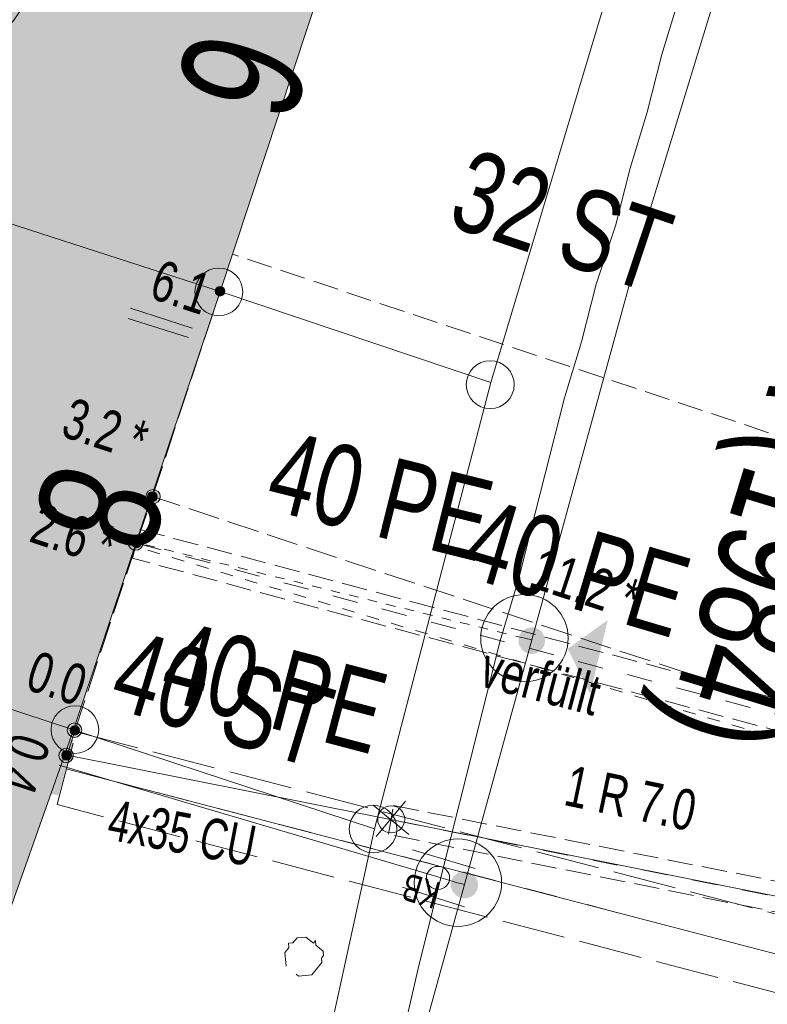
# Model space of a CAD drawing. Header units: metres. Extents: x -740 to 758, y -633 to 854.
# Tile 598 of 656: x 292 to 302, y -335 to -323. Entities that reach past the tile are written whole.
import ezdxf

# ---------------------------------------------------------------- set-up
doc = ezdxf.new("R2010")
doc.units = ezdxf.units.M
doc.header["$MEASUREMENT"] = 0
for name, pattern in [('125_125', [0.2496, 0.1248, -0.1248]), ('166_166', [0.3328, 0.1664, -0.1664]), ('333_125', [0.4576, 0.3328, -0.1248]), ('333_333', [0.6656, 0.3328, -0.3328]), ('416_125', [0.5408, 0.416, -0.1248]), ('416_416', [0.832, 0.416, -0.416]), ('832_208', [1.04, 0.832, -0.208])]:
    doc.linetypes.add(name, pattern=pattern)
for name, color, linetype in [('Gas.LOVION', 7, 'Continuous'), ('Grundkarte.LOVION', 7, 'Continuous'), ('Grundkarte_Text.LOVION', 7, 'Continuous'), ('Strom.LOVION', 7, 'Continuous'), ('StromBemass.LOVION', 7, 'Continuous'), ('Wasser.LOVION', 7, 'Continuous')]:
    doc.layers.add(name, color=color, linetype=linetype)
doc.styles.add('ERSTELLTER_STIL_1', font='arial.ttf')

msp = doc.modelspace()

# ---------------------------------------------------------------- hatches: boundary and pattern name
at = {"layer": 'Gas.LOVION', "linetype": 'Continuous', "lineweight": 13}
for points in [[(293.551, -329.77), (293.73, -329.029), (293.367, -328.946), (293.173, -329.674)], [(298.961, -330.808), (298.974, -330.79), (298.985, -330.771), (298.993, -330.751), (298.998, -330.729), (299.001, -330.708), (299.001, -330.686), (298.998, -330.664), (298.992, -330.643), (298.984, -330.623), (298.974, -330.604), (298.961, -330.586), (298.946, -330.57), (298.929, -330.556), (298.91, -330.545), (298.891, -330.536), (298.87, -330.529), (298.848, -330.525), (298.827, -330.524), (298.805, -330.525), (298.783, -330.529), (298.763, -330.536), (298.743, -330.545), (298.725, -330.557), (298.708, -330.571), (298.693, -330.587), (298.68, -330.605), (298.67, -330.624), (298.662, -330.644), (298.656, -330.665), (298.654, -330.687), (298.654, -330.709), (298.656, -330.731), (298.662, -330.752), (298.67, -330.772), (298.681, -330.791), (298.694, -330.809), (298.709, -330.825), (298.725, -330.838), (298.744, -330.85), (298.764, -330.859), (298.784, -330.866), (298.806, -330.87), (298.828, -330.871), (298.85, -330.87), (298.871, -330.866), (298.892, -330.859), (298.911, -330.85), (298.93, -330.838), (298.947, -330.824)], [(298.961, -330.808), (298.974, -330.79), (298.985, -330.771), (298.993, -330.751), (298.998, -330.729), (299.001, -330.708), (299.001, -330.686), (298.998, -330.664), (298.992, -330.643), (298.984, -330.623), (298.974, -330.604), (298.961, -330.586), (298.946, -330.57), (298.929, -330.556), (298.91, -330.545), (298.891, -330.536), (298.87, -330.529), (298.848, -330.525), (298.827, -330.524), (298.805, -330.525), (298.783, -330.529), (298.763, -330.536), (298.743, -330.545), (298.725, -330.557), (298.708, -330.571), (298.693, -330.587), (298.68, -330.605), (298.67, -330.624), (298.662, -330.644), (298.656, -330.665), (298.654, -330.687), (298.654, -330.709), (298.656, -330.731), (298.662, -330.752), (298.67, -330.772), (298.681, -330.791), (298.694, -330.809), (298.709, -330.825), (298.725, -330.838), (298.744, -330.85), (298.764, -330.859), (298.784, -330.866), (298.806, -330.87), (298.828, -330.871), (298.85, -330.87), (298.871, -330.866), (298.892, -330.859), (298.911, -330.85), (298.93, -330.838), (298.947, -330.824)], [(299.822, -330.428), (299.298, -330.804), (299.592, -331.396)], [(292.522, -332.693), (292.733, -331.978), (292.367, -331.866), (292.156, -332.581)], [(298.078, -334.007), (298.091, -333.989), (298.101, -333.97), (298.109, -333.949), (298.115, -333.928), (298.117, -333.906), (298.117, -333.884), (298.114, -333.863), (298.109, -333.841), (298.101, -333.821), (298.09, -333.802), (298.077, -333.784), (298.062, -333.768), (298.045, -333.754), (298.026, -333.743), (298.007, -333.733), (297.986, -333.727), (297.964, -333.722), (297.942, -333.721), (297.92, -333.723), (297.899, -333.727), (297.878, -333.734), (297.858, -333.743), (297.84, -333.755), (297.823, -333.769), (297.808, -333.785), (297.795, -333.803), (297.784, -333.822), (297.776, -333.842), (297.771, -333.864), (297.768, -333.886), (297.768, -333.907), (297.771, -333.929), (297.777, -333.95), (297.785, -333.971), (297.796, -333.99), (297.808, -334.008), (297.824, -334.024), (297.841, -334.038), (297.859, -334.049), (297.879, -334.059), (297.9, -334.065), (297.921, -334.069), (297.943, -334.071), (297.965, -334.069), (297.987, -334.065), (298.008, -334.058), (298.027, -334.049), (298.046, -334.037), (298.063, -334.023)], [(298.084, -334.011), (298.097, -333.993), (298.107, -333.974), (298.115, -333.954), (298.12, -333.932), (298.123, -333.91), (298.123, -333.888), (298.12, -333.867), (298.115, -333.845), (298.107, -333.825), (298.096, -333.806), (298.083, -333.788), (298.068, -333.772), (298.051, -333.758), (298.032, -333.746), (298.012, -333.737), (297.991, -333.73), (297.97, -333.726), (297.948, -333.725), (297.926, -333.726), (297.904, -333.73), (297.883, -333.737), (297.864, -333.747), (297.845, -333.759), (297.828, -333.773), (297.813, -333.789), (297.8, -333.807), (297.79, -333.826), (297.782, -333.846), (297.776, -333.868), (297.774, -333.89), (297.774, -333.911), (297.777, -333.933), (297.782, -333.955), (297.79, -333.975), (297.801, -333.994), (297.814, -334.012), (297.829, -334.028), (297.846, -334.042), (297.865, -334.054), (297.884, -334.063), (297.905, -334.07), (297.927, -334.074), (297.949, -334.075), (297.971, -334.074), (297.992, -334.069), (298.013, -334.063), (298.033, -334.053), (298.052, -334.041), (298.069, -334.027)]]:
    msp.add_hatch(color=7, dxfattribs=at).paths.add_polyline_path(points)
at = {"layer": 'Grundkarte.LOVION', "linetype": 'Continuous', "lineweight": 18}
for points in [[(288.659, -317.672), (286.75, -323.534), (294.746, -326.121), (296.662, -320.319), (295.226, -319.838)], [(286.75, -323.534), (284.855, -329.246), (292.825, -331.866), (294.746, -326.121)], [(281.568, -334.622), (280.967, -336.335), (280.92, -336.458), (285.746, -338.055), (286.283, -336.289), (290.787, -337.622), (292.825, -331.866), (284.855, -329.246), (283.574, -328.839), (281.691, -334.669)]]:
    msp.add_hatch(color=9, dxfattribs=at).paths.add_polyline_path(points)
at = {"layer": 'Strom.LOVION', "linetype": 'Continuous', "lineweight": 13}
msp.add_hatch(color=7, dxfattribs=at).paths.add_polyline_path([(292.629, -332.727), (292.824, -331.703), (292.614, -331.665), (292.402, -332.676)])
at = {"layer": 'StromBemass.LOVION', "linetype": 'Continuous', "lineweight": 13}
for points in [[(294.793, -326.157), (294.797, -326.151), (294.801, -326.144), (294.804, -326.137), (294.806, -326.129), (294.807, -326.121), (294.807, -326.113), (294.806, -326.105), (294.804, -326.098), (294.801, -326.09), (294.797, -326.083), (294.793, -326.077), (294.787, -326.071), (294.781, -326.066), (294.774, -326.062), (294.767, -326.059), (294.76, -326.056), (294.752, -326.055), (294.744, -326.054), (294.736, -326.055), (294.728, -326.056), (294.721, -326.059), (294.714, -326.062), (294.707, -326.066), (294.701, -326.072), (294.695, -326.077), (294.691, -326.084), (294.687, -326.091), (294.684, -326.098), (294.682, -326.106), (294.681, -326.114), (294.681, -326.121), (294.682, -326.129), (294.684, -326.137), (294.687, -326.144), (294.691, -326.151), (294.696, -326.158), (294.701, -326.163), (294.707, -326.168), (294.714, -326.173), (294.721, -326.176), (294.729, -326.178), (294.736, -326.18), (294.744, -326.18), (294.752, -326.18), (294.76, -326.178), (294.768, -326.176), (294.775, -326.172), (294.781, -326.168), (294.787, -326.163)], [(293.939, -328.87), (293.946, -328.86), (293.951, -328.85), (293.956, -328.839), (293.959, -328.827), (293.96, -328.816), (293.96, -328.804), (293.958, -328.792), (293.955, -328.781), (293.951, -328.77), (293.945, -328.759), (293.938, -328.75), (293.93, -328.741), (293.921, -328.734), (293.911, -328.727), (293.9, -328.722), (293.889, -328.719), (293.877, -328.716), (293.866, -328.716), (293.854, -328.717), (293.842, -328.719), (293.831, -328.723), (293.82, -328.728), (293.81, -328.734), (293.801, -328.742), (293.793, -328.75), (293.786, -328.76), (293.78, -328.77), (293.776, -328.781), (293.773, -328.793), (293.772, -328.804), (293.772, -328.816), (293.773, -328.828), (293.776, -328.84), (293.781, -328.851), (293.786, -328.861), (293.793, -328.87), (293.802, -328.879), (293.811, -328.887), (293.821, -328.893), (293.831, -328.898), (293.843, -328.902), (293.854, -328.904), (293.866, -328.904), (293.878, -328.904), (293.89, -328.901), (293.901, -328.898), (293.912, -328.893), (293.922, -328.886), (293.931, -328.879)], [(293.906, -328.85), (293.91, -328.843), (293.914, -328.836), (293.917, -328.829), (293.919, -328.821), (293.92, -328.813), (293.92, -328.805), (293.919, -328.797), (293.917, -328.789), (293.914, -328.782), (293.91, -328.775), (293.905, -328.769), (293.9, -328.763), (293.894, -328.758), (293.887, -328.753), (293.88, -328.75), (293.872, -328.748), (293.864, -328.746), (293.856, -328.746), (293.848, -328.746), (293.84, -328.748), (293.833, -328.75), (293.826, -328.754), (293.819, -328.758), (293.813, -328.763), (293.807, -328.769), (293.803, -328.775), (293.799, -328.782), (293.796, -328.79), (293.794, -328.798), (293.793, -328.806), (293.793, -328.814), (293.794, -328.821), (293.796, -328.829), (293.799, -328.837), (293.803, -328.844), (293.808, -328.85), (293.813, -328.856), (293.819, -328.861), (293.826, -328.865), (293.833, -328.869), (293.841, -328.871), (293.849, -328.873), (293.857, -328.873), (293.865, -328.872), (293.873, -328.871), (293.88, -328.868), (293.887, -328.865), (293.894, -328.861), (293.9, -328.856)], [(293.906, -328.85), (293.91, -328.843), (293.914, -328.836), (293.917, -328.829), (293.919, -328.821), (293.92, -328.813), (293.92, -328.805), (293.919, -328.797), (293.917, -328.789), (293.914, -328.782), (293.91, -328.775), (293.905, -328.769), (293.9, -328.763), (293.894, -328.758), (293.887, -328.753), (293.88, -328.75), (293.872, -328.748), (293.864, -328.746), (293.856, -328.746), (293.848, -328.746), (293.84, -328.748), (293.833, -328.75), (293.826, -328.754), (293.819, -328.758), (293.813, -328.763), (293.807, -328.769), (293.803, -328.775), (293.799, -328.782), (293.796, -328.79), (293.794, -328.798), (293.793, -328.806), (293.793, -328.814), (293.794, -328.821), (293.796, -328.829), (293.799, -328.837), (293.803, -328.844), (293.808, -328.85), (293.813, -328.856), (293.819, -328.861), (293.826, -328.865), (293.833, -328.869), (293.841, -328.871), (293.849, -328.873), (293.857, -328.873), (293.865, -328.872), (293.873, -328.871), (293.88, -328.868), (293.887, -328.865), (293.894, -328.861), (293.9, -328.856)], [(293.711, -329.478), (293.718, -329.468), (293.724, -329.458), (293.728, -329.447), (293.731, -329.435), (293.733, -329.423), (293.733, -329.412), (293.731, -329.4), (293.728, -329.388), (293.724, -329.377), (293.718, -329.367), (293.711, -329.357), (293.703, -329.348), (293.694, -329.341), (293.683, -329.335), (293.673, -329.329), (293.661, -329.326), (293.65, -329.324), (293.638, -329.323), (293.626, -329.324), (293.614, -329.326), (293.603, -329.33), (293.592, -329.335), (293.582, -329.341), (293.573, -329.349), (293.565, -329.358), (293.558, -329.367), (293.552, -329.378), (293.548, -329.389), (293.545, -329.4), (293.543, -329.412), (293.543, -329.424), (293.545, -329.436), (293.548, -329.447), (293.552, -329.458), (293.558, -329.469), (293.565, -329.479), (293.573, -329.487), (293.582, -329.495), (293.593, -329.501), (293.603, -329.506), (293.615, -329.51), (293.626, -329.512), (293.638, -329.513), (293.65, -329.512), (293.662, -329.51), (293.673, -329.506), (293.684, -329.501), (293.694, -329.494), (293.703, -329.487)], [(293.698, -329.457), (293.703, -329.45), (293.707, -329.443), (293.709, -329.436), (293.711, -329.428), (293.712, -329.42), (293.712, -329.412), (293.711, -329.404), (293.709, -329.397), (293.706, -329.389), (293.702, -329.382), (293.698, -329.376), (293.692, -329.37), (293.686, -329.365), (293.68, -329.361), (293.672, -329.358), (293.665, -329.355), (293.657, -329.354), (293.649, -329.353), (293.641, -329.354), (293.633, -329.355), (293.626, -329.358), (293.619, -329.361), (293.612, -329.365), (293.606, -329.37), (293.6, -329.376), (293.596, -329.383), (293.592, -329.39), (293.589, -329.397), (293.587, -329.405), (293.586, -329.413), (293.586, -329.421), (293.587, -329.428), (293.589, -329.436), (293.592, -329.443), (293.596, -329.45), (293.601, -329.457), (293.606, -329.463), (293.612, -329.468), (293.619, -329.472), (293.626, -329.475), (293.634, -329.478), (293.642, -329.479), (293.649, -329.48), (293.657, -329.479), (293.665, -329.478), (293.673, -329.475), (293.68, -329.472), (293.687, -329.467), (293.693, -329.462)], [(292.911, -331.93), (292.918, -331.92), (292.923, -331.91), (292.928, -331.899), (292.931, -331.887), (292.932, -331.875), (292.932, -331.863), (292.931, -331.851), (292.928, -331.84), (292.923, -331.829), (292.917, -331.818), (292.91, -331.809), (292.902, -331.8), (292.893, -331.792), (292.883, -331.786), (292.872, -331.781), (292.861, -331.777), (292.849, -331.775), (292.837, -331.774), (292.825, -331.775), (292.813, -331.777), (292.802, -331.781), (292.791, -331.786), (292.781, -331.793), (292.772, -331.8), (292.764, -331.809), (292.757, -331.819), (292.751, -331.829), (292.747, -331.84), (292.744, -331.852), (292.742, -331.864), (292.742, -331.876), (292.744, -331.888), (292.747, -331.899), (292.751, -331.91), (292.757, -331.921), (292.764, -331.93), (292.772, -331.939), (292.781, -331.947), (292.792, -331.953), (292.802, -331.958), (292.814, -331.962), (292.826, -331.964), (292.837, -331.965), (292.849, -331.964), (292.861, -331.962), (292.873, -331.958), (292.883, -331.953), (292.893, -331.946), (292.903, -331.939)], [(292.889, -331.912), (292.894, -331.906), (292.898, -331.899), (292.901, -331.892), (292.902, -331.884), (292.903, -331.877), (292.903, -331.869), (292.902, -331.861), (292.9, -331.854), (292.898, -331.847), (292.894, -331.84), (292.889, -331.834), (292.884, -331.828), (292.878, -331.823), (292.871, -331.819), (292.864, -331.816), (292.857, -331.813), (292.849, -331.812), (292.842, -331.811), (292.834, -331.812), (292.827, -331.813), (292.819, -331.816), (292.812, -331.819), (292.806, -331.823), (292.8, -331.828), (292.794, -331.834), (292.79, -331.84), (292.786, -331.847), (292.783, -331.854), (292.782, -331.862), (292.781, -331.869), (292.781, -331.877), (292.782, -331.885), (292.784, -331.892), (292.786, -331.899), (292.79, -331.906), (292.795, -331.912), (292.8, -331.918), (292.806, -331.923), (292.813, -331.927), (292.82, -331.93), (292.827, -331.933), (292.834, -331.934), (292.842, -331.934), (292.85, -331.934), (292.857, -331.932), (292.865, -331.93), (292.872, -331.927), (292.878, -331.923), (292.884, -331.918)], [(292.889, -331.912), (292.894, -331.906), (292.898, -331.899), (292.901, -331.892), (292.902, -331.884), (292.903, -331.877), (292.903, -331.869), (292.902, -331.861), (292.9, -331.854), (292.898, -331.847), (292.894, -331.84), (292.889, -331.834), (292.884, -331.828), (292.878, -331.823), (292.871, -331.819), (292.864, -331.816), (292.857, -331.813), (292.849, -331.812), (292.842, -331.811), (292.834, -331.812), (292.827, -331.813), (292.819, -331.816), (292.812, -331.819), (292.806, -331.823), (292.8, -331.828), (292.794, -331.834), (292.79, -331.84), (292.786, -331.847), (292.783, -331.854), (292.782, -331.862), (292.781, -331.869), (292.781, -331.877), (292.782, -331.885), (292.784, -331.892), (292.786, -331.899), (292.79, -331.906), (292.795, -331.912), (292.8, -331.918), (292.806, -331.923), (292.813, -331.927), (292.82, -331.93), (292.827, -331.933), (292.834, -331.934), (292.842, -331.934), (292.85, -331.934), (292.857, -331.932), (292.865, -331.93), (292.872, -331.927), (292.878, -331.923), (292.884, -331.918)], [(292.889, -331.912), (292.894, -331.906), (292.898, -331.899), (292.901, -331.892), (292.902, -331.884), (292.903, -331.877), (292.903, -331.869), (292.902, -331.861), (292.9, -331.854), (292.898, -331.847), (292.894, -331.84), (292.889, -331.834), (292.884, -331.828), (292.878, -331.823), (292.871, -331.819), (292.864, -331.816), (292.857, -331.813), (292.849, -331.812), (292.842, -331.811), (292.834, -331.812), (292.827, -331.813), (292.819, -331.816), (292.812, -331.819), (292.806, -331.823), (292.8, -331.828), (292.794, -331.834), (292.79, -331.84), (292.786, -331.847), (292.783, -331.854), (292.782, -331.862), (292.781, -331.869), (292.781, -331.877), (292.782, -331.885), (292.784, -331.892), (292.786, -331.899), (292.79, -331.906), (292.795, -331.912), (292.8, -331.918), (292.806, -331.923), (292.813, -331.927), (292.82, -331.93), (292.827, -331.933), (292.834, -331.934), (292.842, -331.934), (292.85, -331.934), (292.857, -331.932), (292.865, -331.93), (292.872, -331.927), (292.878, -331.923), (292.884, -331.918)], [(292.889, -331.912), (292.894, -331.906), (292.898, -331.899), (292.901, -331.892), (292.902, -331.884), (292.903, -331.877), (292.903, -331.869), (292.902, -331.861), (292.9, -331.854), (292.898, -331.847), (292.894, -331.84), (292.889, -331.834), (292.884, -331.828), (292.878, -331.823), (292.871, -331.819), (292.864, -331.816), (292.857, -331.813), (292.849, -331.812), (292.842, -331.811), (292.834, -331.812), (292.827, -331.813), (292.819, -331.816), (292.812, -331.819), (292.806, -331.823), (292.8, -331.828), (292.794, -331.834), (292.79, -331.84), (292.786, -331.847), (292.783, -331.854), (292.782, -331.862), (292.781, -331.869), (292.781, -331.877), (292.782, -331.885), (292.784, -331.892), (292.786, -331.899), (292.79, -331.906), (292.795, -331.912), (292.8, -331.918), (292.806, -331.923), (292.813, -331.927), (292.82, -331.93), (292.827, -331.933), (292.834, -331.934), (292.842, -331.934), (292.85, -331.934), (292.857, -331.932), (292.865, -331.93), (292.872, -331.927), (292.878, -331.923), (292.884, -331.918)], [(292.799, -332.262), (292.806, -332.252), (292.812, -332.242), (292.816, -332.231), (292.819, -332.22), (292.82, -332.208), (292.82, -332.196), (292.819, -332.185), (292.816, -332.173), (292.811, -332.162), (292.806, -332.152), (292.799, -332.143), (292.791, -332.134), (292.782, -332.127), (292.772, -332.12), (292.761, -332.115), (292.75, -332.112), (292.738, -332.11), (292.727, -332.109), (292.715, -332.11), (292.703, -332.112), (292.692, -332.116), (292.681, -332.121), (292.672, -332.127), (292.663, -332.134), (292.654, -332.143), (292.648, -332.153), (292.642, -332.163), (292.638, -332.174), (292.635, -332.185), (292.633, -332.197), (292.633, -332.209), (292.635, -332.22), (292.638, -332.232), (292.642, -332.243), (292.648, -332.253), (292.655, -332.262), (292.663, -332.271), (292.672, -332.278), (292.682, -332.285), (292.693, -332.29), (292.704, -332.293), (292.715, -332.295), (292.727, -332.296), (292.739, -332.295), (292.75, -332.293), (292.762, -332.289), (292.772, -332.284), (292.782, -332.278), (292.791, -332.271)], [(292.784, -332.24), (292.789, -332.234), (292.793, -332.227), (292.796, -332.22), (292.798, -332.212), (292.799, -332.204), (292.799, -332.196), (292.797, -332.188), (292.795, -332.181), (292.793, -332.173), (292.789, -332.166), (292.784, -332.16), (292.779, -332.154), (292.772, -332.149), (292.766, -332.145), (292.759, -332.141), (292.751, -332.139), (292.743, -332.138), (292.735, -332.137), (292.727, -332.138), (292.72, -332.139), (292.712, -332.142), (292.705, -332.145), (292.698, -332.149), (292.692, -332.154), (292.687, -332.16), (292.682, -332.167), (292.678, -332.174), (292.675, -332.181), (292.673, -332.189), (292.672, -332.196), (292.672, -332.204), (292.673, -332.212), (292.675, -332.22), (292.678, -332.227), (292.682, -332.234), (292.687, -332.241), (292.692, -332.246), (292.699, -332.251), (292.705, -332.256), (292.712, -332.259), (292.72, -332.261), (292.728, -332.263), (292.736, -332.263), (292.744, -332.263), (292.751, -332.261), (292.759, -332.259), (292.766, -332.255), (292.773, -332.251), (292.779, -332.246)]]:
    msp.add_hatch(color=7, dxfattribs=at).paths.add_polyline_path(points)
at = {"layer": 'Wasser.LOVION', "linetype": 'Continuous', "lineweight": 13}
for points in [[(294.777, -325.985), (295.018, -325.267), (294.665, -325.139), (294.425, -325.857)], [(293.528, -329.832), (293.739, -329.116), (293.373, -329.004), (293.162, -329.72)], [(292.629, -332.727), (292.824, -331.999), (292.461, -331.916), (292.266, -332.645)]]:
    msp.add_hatch(color=7, dxfattribs=at).paths.add_polyline_path(points)

# ---------------------------------------------------------------- linework, layer by layer
at = {"layer": 'Gas.LOVION', "color": 5, "linetype": 'Continuous', "lineweight": 18}
for points in [[(357.029, -314.874), (356.45, -314.695), (349.305, -312.349), (338.076, -308.747), (326.954, -305.18), (322.99, -304.237), (322.249, -304.059), (321.704, -303.934), (321.555, -303.919), (321.444, -303.989), (321.083, -304.232), (318.58, -305.836), (318.482, -305.89), (318.362, -305.872), (317.89, -305.726), (313.635, -304.383), (310.841, -303.46), (307.448, -302.314), (303.6, -314.497), (300.364, -325.084), (298.828, -330.688), (297.945, -333.892), (297.334, -336.11), (295.369, -347.902)], [(297.945, -333.892), (297.854, -333.872), (297.595, -333.793), (292.634, -332.328)]]:
    msp.add_lwpolyline(points, dxfattribs=at)
at = {"layer": 'Gas.LOVION', "color": 5, "linetype": '125_125', "lineweight": 18}
msp.add_lwpolyline([(298.828, -330.688), (298.738, -330.667), (293.634, -329.407)], dxfattribs=at)
at = {"layer": 'Gas.LOVION', "color": 251, "linetype": 'Continuous', "lineweight": 13}
for points in [[(297.265, -333.441), (298.087, -333.686)], [(297.135, -333.927), (297.944, -334.188)]]:
    msp.add_lwpolyline(points, dxfattribs=at)
at = {"layer": 'Gas.LOVION', "color": 7, "linetype": 'Continuous', "lineweight": 13}
for centre in [(298.732, -330.665), (297.859, -333.87)]:
    msp.add_circle(centre, 0.573, dxfattribs=at)
at = {"layer": 'Gas.LOVION', "color": 251, "linetype": 'Continuous', "lineweight": 13}
msp.add_circle((297.599, -333.808), 0.152, dxfattribs=at)
at = {"layer": 'Grundkarte.LOVION', "color": 8, "linetype": 'Continuous', "lineweight": 18}
for points in [[(269.233, -311.237), (286.001, -316.78), (287.133, -317.171), (287.405, -317.234), (288.659, -317.672), (295.226, -319.838), (296.662, -320.319), (300.052, -321.435), (298.291, -327.312), (294.746, -326.121), (286.75, -323.534), (285.469, -323.127), (269.037, -317.699), (269.063, -315.244)], [(269.037, -317.699), (285.469, -323.127), (286.75, -323.534), (294.746, -326.121), (298.291, -327.312), (296.765, -333.165), (292.825, -331.866), (284.855, -329.246), (283.574, -328.839), (268.83, -324.045), (268.887, -320.699)], [(288.659, -317.672), (295.226, -319.838), (296.662, -320.319), (294.746, -326.121), (286.75, -323.534)], [(286.75, -323.534), (294.746, -326.121), (292.825, -331.866), (284.855, -329.246)], [(268.83, -324.045), (283.574, -328.839), (284.855, -329.246), (292.825, -331.866), (296.765, -333.165), (294.663, -342.799), (289.9, -341.846), (289.361, -341.781), (284.929, -340.884), (283.905, -340.688), (280.257, -339.952), (279.595, -339.839), (268.326, -337.63), (268.647, -328.525)], [(281.568, -334.622), (281.691, -334.669), (283.574, -328.839), (284.855, -329.246), (292.825, -331.866), (290.787, -337.622), (286.283, -336.289), (285.746, -338.055), (280.92, -336.458), (280.967, -336.335)]]:
    msp.add_lwpolyline(points, close=True, dxfattribs=at)
for points in [[(293.154, -352.759), (294.663, -342.799), (296.765, -333.165), (298.291, -327.312), (300.052, -321.435)], [(293.154, -352.759), (294.663, -342.799), (296.765, -333.165), (298.291, -327.312), (300.052, -321.435)], [(295.162, -345.795), (295.346, -344.653), (295.536, -343.571), (295.752, -342.456), (295.942, -341.374), (296.158, -340.259), (296.406, -339.171), (296.561, -338.328), (296.773, -337.48), (296.954, -336.605), (297.166, -335.756), (297.352, -334.94), (298.415, -330.699), (298.66, -329.877), (298.873, -329.028), (299.257, -327.513), (299.481, -326.782), (299.673, -326.024), (299.923, -325.261), (300.115, -324.503), (300.339, -323.772), (300.531, -323.014), (300.979, -321.552)]]:
    msp.add_lwpolyline(points, dxfattribs=at)
at = {"layer": 'Grundkarte.LOVION', "color": 253, "linetype": 'Continuous', "lineweight": 18}
msp.add_lwpolyline([(300.052, -321.435), (298.291, -327.312), (296.765, -333.165), (294.663, -342.799), (293.154, -352.759)], dxfattribs=at)
at = {"layer": 'Grundkarte.LOVION', "color": 3, "linetype": 'Continuous', "lineweight": 18}
msp.add_lwpolyline([(295.611, -334.963), (295.594, -334.787), (295.646, -334.723), (295.641, -334.664), (295.699, -334.659), (295.752, -334.594), (295.869, -334.583), (295.966, -334.662), (295.992, -334.63), (295.998, -334.688), (296.094, -334.768), (296.1, -334.826), (296.074, -334.858), (296.079, -334.917), (295.947, -335.078), (295.772, -335.095), (295.739, -335.068)], dxfattribs=at)
at = {"layer": 'Grundkarte.LOVION', "color": 9, "linetype": 'Continuous', "lineweight": 18}
for centre, radius in [((294.728, -326.126), 0.313), ((298.283, -327.342), 0.314), ((292.842, -331.864), 0.312), ((296.749, -333.167), 0.312)]:
    msp.add_circle(centre, radius, dxfattribs=at)
at = {"layer": 'Strom.LOVION', "color": 7, "linetype": '333_125', "lineweight": 13}
for points in [[(293.692, -329.239), (304.54, -332.124), (304.431, -332.519), (293.596, -329.618)], [(296.949, -333.236), (297.016, -332.86), (303.27, -334.096), (303.19, -334.488)]]:
    msp.add_lwpolyline(points, close=True, dxfattribs=at)
at = {"layer": 'Strom.LOVION', "color": 9, "linetype": '333_333', "lineweight": 18}
for points in [[(293.65, -329.421), (304.485, -332.322)], [(303.215, -334.293), (296.975, -333.041)]]:
    msp.add_lwpolyline(points, dxfattribs=at)
at = {"layer": 'Strom.LOVION', "color": 5, "linetype": 'Continuous', "lineweight": 18}
msp.add_lwpolyline([(303.938, -334.429), (292.74, -332.199)], dxfattribs=at)
at = {"layer": 'Strom.LOVION', "color": 9, "linetype": 'Continuous', "lineweight": 18}
for points in [[(296.75, -332.856), (297.216, -333.239)], [(296.79, -333.266), (297.173, -332.8)]]:
    msp.add_lwpolyline(points, dxfattribs=at)
msp.add_circle((296.986, -333.04), 0.177, dxfattribs=at)
at = {"layer": 'StromBemass.LOVION', "color": 7, "linetype": '416_125', "lineweight": 13}
for points in [[(292.74, -332.199), (292.841, -331.879), (293.65, -329.421), (293.857, -328.809), (294.746, -326.121)], [(304.485, -332.322), (293.857, -328.809)]]:
    msp.add_lwpolyline(points, dxfattribs=at)
at = {"layer": 'StromBemass.LOVION', "color": 7, "linetype": 'Continuous', "lineweight": 13}
for points in [[(293.571, -326.34), (294.379, -326.601)], [(293.54, -326.476), (294.332, -326.723)]]:
    msp.add_lwpolyline(points, dxfattribs=at)
for centre, radius in [((294.744, -326.117), 0.063), ((293.866, -328.81), 0.0943), ((293.857, -328.809), 0.0637), ((293.857, -328.809), 0.0637), ((293.638, -329.418), 0.0949), ((293.649, -329.416), 0.0632), ((292.837, -331.87), 0.0952), ((292.842, -331.873), 0.0615), ((292.842, -331.873), 0.0615), ((292.842, -331.873), 0.0615), ((292.842, -331.873), 0.0615), ((292.727, -332.202), 0.0936), ((292.735, -332.2), 0.0632)]:
    msp.add_circle(centre, radius, dxfattribs=at)
at = {"layer": 'Wasser.LOVION', "color": 150, "linetype": '333_125', "lineweight": 18}
msp.add_lwpolyline([(304.101, -328.694), (294.906, -325.633)], dxfattribs=at)
at = {"layer": 'Wasser.LOVION', "color": 150, "linetype": '166_166', "lineweight": 18}
msp.add_lwpolyline([(303.93, -332.539), (303.84, -332.518), (293.64, -329.466)], dxfattribs=at)
at = {"layer": 'Wasser.LOVION', "color": 7, "linetype": '832_208', "lineweight": 13}
msp.add_lwpolyline([(292.611, -332.847), (292.857, -331.892), (302.502, -334.407), (302.272, -335.376)], close=True, dxfattribs=at)
at = {"layer": 'Wasser.LOVION', "color": 252, "linetype": '416_416', "lineweight": 18}
msp.add_lwpolyline([(302.372, -334.893), (292.728, -332.378)], dxfattribs=at)
at = {"layer": 'Wasser.LOVION', "color": 150, "linetype": 'Continuous', "lineweight": 18}
msp.add_lwpolyline([(303.373, -335.15), (303.282, -335.129), (302.372, -334.893), (292.728, -332.378)], dxfattribs=at)
at = {"layer": 'Wasser.LOVION', "color": 94, "linetype": 'Continuous', "lineweight": 18}
msp.add_circle((290.588, -321.482), 1.812, dxfattribs=at)

# ---------------------------------------------------------------- texts
at = {"layer": 'Gas.LOVION', "color": 5, "linetype": 'Continuous', "lineweight": 18, "attachment_point": 7, "style": 'ERSTELLTER_STIL_1'}
for s, insert, char_height, rotation in [('{\\A1;\\W0.72102x;100 ND ST KA (1984)}', (304.229, -318.381), 1.42279, 253.0146), ('{\\A1;\\W0.71558x;40 PE}', (295.303, -328.977), 1.06708, 346.0314), ('{\\A1;\\W0.71558x;40 ST}', (293.255, -331.572), 1.06709, 343.2439), ('{\\A1;\\W0.71555x;KB}', (297.652, -333.876), 0.35571, 163.2443)]:
    msp.add_mtext(s, dxfattribs=dict(at, insert=insert, char_height=char_height, rotation=rotation))
at = {"layer": 'Grundkarte_Text.LOVION', "color": 8, "linetype": 'Continuous', "lineweight": 18, "attachment_point": 7, "style": 'ERSTELLTER_STIL_1'}
for s, insert, char_height, rotation in [('{\\A1;\\W0.71561x;6}', (294.396, -322.602), 1.6008, 251.7056), ('{\\A1;\\W0.71557x;8}', (292.528, -328.284), 1.60085, 251.7062)]:
    msp.add_mtext(s, dxfattribs=dict(at, insert=insert, char_height=char_height, rotation=rotation))
at = {"layer": 'Strom.LOVION', "color": 1, "linetype": 'Continuous', "lineweight": 18, "attachment_point": 7, "style": 'ERSTELLTER_STIL_1'}
for s, insert, char_height, rotation in [('{\\A1;\\W0.71554x;verfüllt}', (298.116, -331.292), 0.53356, 345.3113), ('{\\A1;\\W0.71558x;1 R 7.0}', (299.226, -332.855), 0.53354, 348.2436)]:
    msp.add_mtext(s, dxfattribs=dict(at, insert=insert, char_height=char_height, rotation=rotation))
at = {"layer": 'Strom.LOVION', "color": 5, "linetype": 'Continuous', "lineweight": 18, "insert": (293.243, -333.306), "char_height": 0.53354, "attachment_point": 7, "rotation": 349.2467, "style": 'ERSTELLTER_STIL_1'}
msp.add_mtext('{\\A1;\\W0.66788x;4x35 CU }', dxfattribs=at)
at = {"layer": 'StromBemass.LOVION', "color": 7, "linetype": 'Continuous', "lineweight": 13, "attachment_point": 7, "style": 'ERSTELLTER_STIL_1'}
for s, insert, char_height, rotation in [('{\\A1;\\W0.71555x;6.1}', (293.793, -326.205), 0.53354, 341.7205), ('{\\A1;\\W0.71558x;3.2 *}', (292.636, -328.016), 0.53356, 341.7151), ('{\\A1;\\W0.71556x;2.6 *}', (292.221, -329.4), 0.53354, 341.7205), ('{\\A1;\\W0.73651x;11.2 *}', (298.767, -329.982), 0.53352, 341.7196), ('{\\A1;\\W0.71553x;0.0}', (292.17, -331.334), 0.53356, 341.7151), ('{\\A1;\\W0.71556x;0.4}', (292.014, -331.875), 0.53355, 251.8725)]:
    msp.add_mtext(s, dxfattribs=dict(at, insert=insert, char_height=char_height, rotation=rotation))
at = {"layer": 'Wasser.LOVION', "color": 150, "linetype": 'Continuous', "lineweight": 18, "attachment_point": 7, "style": 'ERSTELLTER_STIL_1'}
for s, insert, char_height, rotation in [('{\\A1;\\W0.71559x;32 ST}', (297.694, -325.259), 1.06707, 341.476), ('{\\A1;\\W0.71558x;40 PE}', (297.877, -329.851), 1.06709, 343.4179), ('{\\A1;\\W0.71558x;40 PE}', (293.913, -331.465), 1.06709, 345.2438)]:
    msp.add_mtext(s, dxfattribs=dict(at, insert=insert, char_height=char_height, rotation=rotation))

doc.saveas('drawing.dxf')
